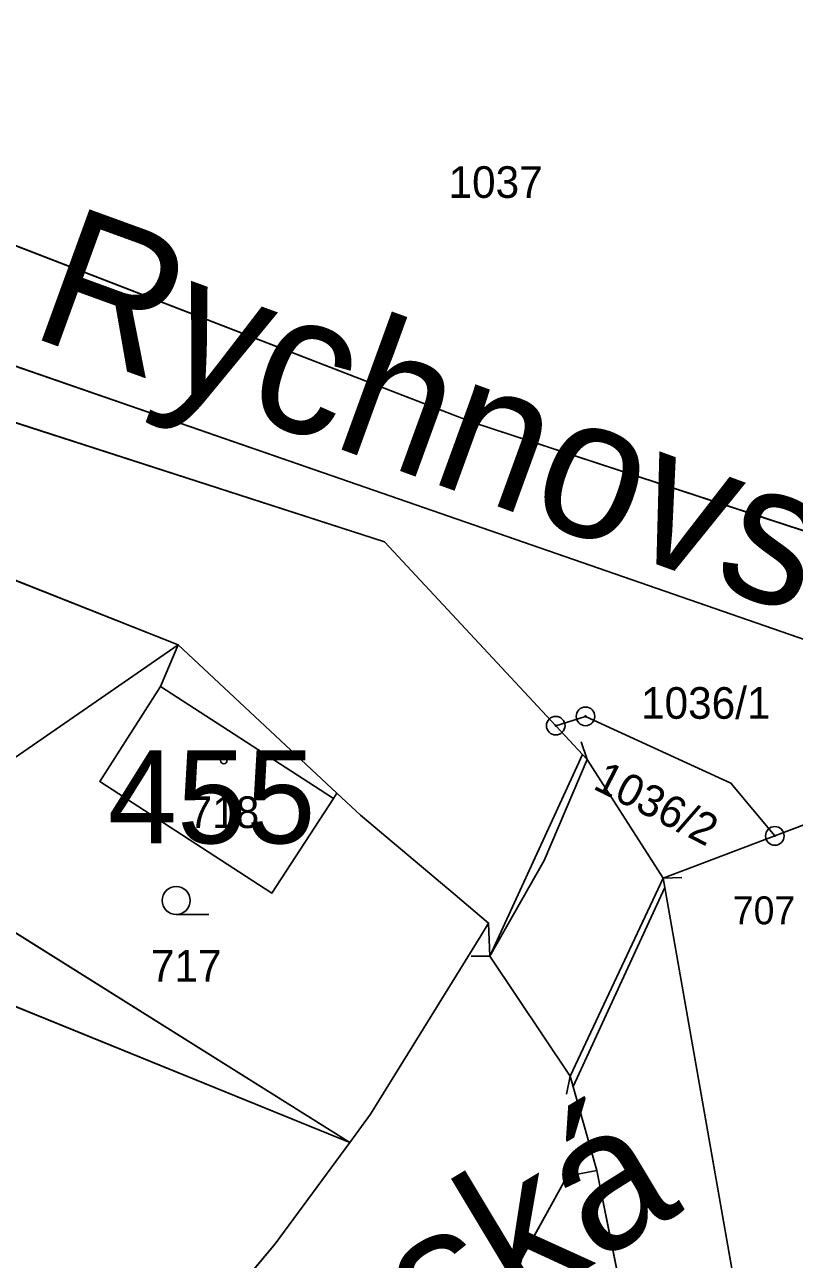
# Model space of a CAD drawing. Extents: x -689422 to -685210, y -987725 to -982160.
# Drawn here: x -686859 to -686817.7, y -985752.9 to -985686.6 of the extents above; entities that cross this region are included whole.
import ezdxf

# ---------------------------------------------------------------- set-up
doc = ezdxf.new("R2010")
doc.units = 0
for name, color, linetype in [('KN_Budovy', 7, 'Continuous'), ('KN_Budovy_cisla_domovni', 7, 'Continuous'), ('KN_Hranice_parcel', 7, 'Continuous'), ('KN_Hranice_parcel_vnitrni_kresba', 7, 'Continuous'), ('KN_Parcelni cisla', 7, 'Continuous'), ('KN_Polygon parcely', 7, 'Continuous'), ('KN_Popisy_pomistni nazvy nazvy ulic', 7, 'Continuous'), ('KN_POZEMKY_OSTATNI PLOCHA', 7, 'Continuous'), ('KN_POZEMKY_TTP', 7, 'Continuous'), ('KN_POZEMKY_VODNI_PLOCHA', 7, 'Continuous'), ('KN_POZEMKY_ZAHRADA', 7, 'Continuous'), ('KN_POZEMKY_ZASTAVENA PLOCHA', 7, 'Continuous'), ('KN_VYUZITI_07_vodni plocha_tok prirozeny', 7, 'Continuous'), ('KN_VYUZITI_16_ostatni plocha_silnice', 7, 'Continuous'), ('KN_VYUZITI_17_ostatni plocha_ostatni komunikace', 7, 'Continuous'), ('KN_VYUZITI_26_ostatni plocha_jina plocha', 7, 'Continuous'), ('KN_VYUZITI_27_ostatni plocha_neplodna puda', 7, 'Continuous'), ('KN_Věcná břemena k části', 7, 'Continuous'), ('KN_Značky bodu BP', 7, 'Continuous'), ('KN_Značky budov', 7, 'Continuous'), ('KN_Značky kultur', 7, 'Continuous')]:
    doc.layers.add(name, color=color, linetype=linetype)

msp = doc.modelspace()

# ---------------------------------------------------------------- linework, layer by layer
at = {"layer": 'KN_Budovy'}
msp.add_lwpolyline([(-686845.76, -985733.26), (-686842.45, -985728.18), (-686843.17, -985727.72), (-686851.74, -985722.17), (-686855.01, -985727.27)], close=True, dxfattribs=at)
at = {"layer": 'KN_Hranice_parcel'}
for p, q in [((-686895.04, -985702.44), (-686850.79, -985719.92)), ((-686850.79, -985719.92), (-686866.7, -985730.91)), ((-686850.79, -985719.92), (-686842.27, -985727.9)), ((-686803.48, -985724.4), (-686818.74, -985730.19)), ((-686818.74, -985730.19), (-686824.74, -985732.46)), ((-686841.58, -985746.66), (-686866.7, -985730.91)), ((-686815.04, -985787.65), (-686824.74, -985732.46))]:
    msp.add_line(p, q, dxfattribs=at)
for points in [[(-686830.51, -985724.27), (-686839.71, -985714.39), (-686877.2, -985702.3), (-686884.97, -985696.15)], [(-686884.97, -985696.15), (-686841.17, -985711.32), (-686806.32, -985723.41), (-686803.48, -985724.4)], [(-686802.78, -985718.53), (-686835, -985707.96), (-686863.2, -985697.07)], [(-686842.27, -985727.9), (-686842.45, -985728.18), (-686845.76, -985733.26), (-686855.01, -985727.27), (-686851.74, -985722.17), (-686850.79, -985719.92)], [(-686830.51, -985724.27), (-686828.91, -985723.77), (-686821.1, -985727.36), (-686818.74, -985730.19)], [(-686824.74, -985732.46), (-686828.82, -985726.09), (-686830.51, -985724.27)], [(-686842.27, -985727.9), (-686841, -985729.08), (-686835.92, -985733.35), (-686834.12, -985734.87)], [(-686834.12, -985734.87), (-686834.54, -985735.55), (-686840.46, -985745.13), (-686841.58, -985746.66)], [(-686834.12, -985734.87), (-686834.05, -985736.66), (-686829.74, -985743.09), (-686828.3, -985748.16)], [(-686871, -985739.94), (-686864.45, -985737.36), (-686841.58, -985746.66)], [(-686841.58, -985746.66), (-686845.58, -985752.11), (-686850.53, -985757.99), (-686855.23, -985762.71)], [(-686844.88, -985766.87), (-686842.36, -985765.12), (-686836.17, -985759.48), (-686833.84, -985755.6), (-686829.89, -985748.46), (-686828.3, -985748.16)], [(-686828.3, -985748.16), (-686825.18, -985763.7), (-686823.45, -985774.56)]]:
    msp.add_lwpolyline(points, dxfattribs=at)
at = {"layer": 'KN_Hranice_parcel_vnitrni_kresba'}
for p, q in [((-686843.17, -985727.72), (-686851.74, -985722.17)), ((-686829.145, -985725.144), (-686828.82, -985726.089)), ((-686831.14, -985731.51), (-686828.82, -985726.09)), ((-686842.45, -985728.18), (-686843.17, -985727.72)), ((-686834.05, -985736.66), (-686831.14, -985731.51)), ((-686829.74, -985743.09), (-686824.74, -985732.46)), ((-686823.74, -985732.426), (-686824.739, -985732.461)), ((-686835.05, -985736.659), (-686834.051, -985736.659)), ((-686829.931, -985744.072), (-686829.741, -985743.09))]:
    msp.add_line(p, q, dxfattribs=at)
at = {"layer": 'KN_Polygon parcely'}
for points in [[(-686814.92, -985688.5), (-686822.12, -985676.92), (-686889.33, -985685.23), (-686863.2, -985697.07), (-686835, -985707.96), (-686802.78, -985718.53), (-686803.27, -985716.9), (-686807.95, -985701.29)], [(-686828.91, -985723.77), (-686821.1, -985727.36), (-686818.74, -985730.19), (-686803.48, -985724.4), (-686806.32, -985723.41), (-686841.17, -985711.32), (-686884.97, -985696.15), (-686877.2, -985702.3), (-686839.71, -985714.39), (-686830.51, -985724.27)], [(-686877.52, -985738.38), (-686866.7, -985730.91), (-686850.79, -985719.92), (-686895.04, -985702.44), (-686888.4, -985725.02), (-686881.34, -985741.02)], [(-686855.01, -985727.27), (-686851.74, -985722.17), (-686850.79, -985719.92), (-686866.7, -985730.91), (-686841.58, -985746.66), (-686840.46, -985745.13), (-686834.54, -985735.55), (-686834.12, -985734.87), (-686835.92, -985733.35), (-686841, -985729.08), (-686842.27, -985727.9), (-686842.45, -985728.18), (-686845.76, -985733.26)], [(-686842.27, -985727.9), (-686850.79, -985719.92), (-686851.74, -985722.17), (-686855.01, -985727.27), (-686845.76, -985733.26), (-686842.45, -985728.18)], [(-686803.48, -985724.4), (-686818.74, -985730.19), (-686824.74, -985732.46), (-686815.04, -985787.65), (-686812.62, -985781.77), (-686806.83, -985757.35), (-686795.29, -985737.63), (-686778.46, -985728.27), (-686777.32, -985722.76), (-686794.08, -985724.53), (-686795.48, -985724.68)], [(-686830.51, -985724.27), (-686828.82, -985726.09), (-686824.74, -985732.46), (-686818.74, -985730.19), (-686821.1, -985727.36), (-686828.91, -985723.77)], [(-686867.56, -985748.72), (-686871, -985739.94), (-686864.45, -985737.36), (-686841.58, -985746.66), (-686866.7, -985730.91), (-686877.52, -985738.38), (-686873.97, -985745.22)], [(-686841.58, -985746.66), (-686864.45, -985737.36), (-686871, -985739.94), (-686867.56, -985748.72), (-686866.42, -985751.61), (-686864.37, -985755.23), (-686861.03, -985761.66), (-686857.74, -985760.44), (-686855.23, -985762.71), (-686850.53, -985757.99), (-686845.58, -985752.11)], [(-686823.45, -985774.56), (-686825.18, -985763.7), (-686828.3, -985748.16), (-686829.89, -985748.46), (-686833.84, -985755.6), (-686836.17, -985759.48), (-686842.36, -985765.12), (-686844.88, -985766.87), (-686834.02, -985778.99)]]:
    msp.add_lwpolyline(points, close=True, dxfattribs=at)
for points in [[(-686815.76, -985842.91), (-686813.26, -985792.43), (-686815.04, -985787.65), (-686824.74, -985732.46), (-686828.82, -985726.09), (-686830.51, -985724.27), (-686839.71, -985714.39), (-686877.2, -985702.3), (-686884.97, -985696.15), (-686889.09, -985694.37), (-686901.1, -985688.22), (-686917.05, -985678.64)], [(-686917.05, -985678.64), (-686901.1, -985688.22), (-686889.09, -985694.37), (-686884.97, -985696.15), (-686841.17, -985711.32)], [(-686835, -985707.96), (-686863.2, -985697.07), (-686880.75, -985690.22), (-686897.71, -985682.17)], [(-686925.33, -985685.88), (-686895.04, -985702.44), (-686850.79, -985719.92), (-686842.27, -985727.9), (-686841, -985729.08), (-686835.92, -985733.35), (-686834.12, -985734.87), (-686834.05, -985736.66), (-686829.74, -985743.09), (-686828.3, -985748.16), (-686825.18, -985763.7), (-686823.45, -985774.56), (-686822.7, -985796.33), (-686824.21, -985881.7)], [(-686666.64, -985690.16), (-686696.37, -985695.11), (-686710.73, -985698.91), (-686711.49, -985699.11), (-686720.71, -985701.54), (-686721.47, -985701.74), (-686729.17, -985703.78), (-686730.16, -985703.91), (-686732.8, -985704.28), (-686744.79, -985706.94), (-686745.33, -985707.06), (-686758.1, -985709.9), (-686759.33, -985710.17), (-686772.86, -985713.17), (-686773.94, -985713.36), (-686786.4, -985715.57), (-686786.9, -985715.66), (-686792.37, -985716.63), (-686792.98, -985716.74), (-686802.78, -985718.53), (-686835, -985707.96)], [(-686841.17, -985711.32), (-686806.32, -985723.41)], [(-686833.84, -985755.6), (-686829.89, -985748.46), (-686828.3, -985748.16), (-686829.74, -985743.09), (-686834.05, -985736.66), (-686834.12, -985734.87), (-686834.54, -985735.55), (-686840.46, -985745.13), (-686841.58, -985746.66), (-686845.58, -985752.11), (-686850.53, -985757.99)]]:
    msp.add_lwpolyline(points, dxfattribs=at)
at = {"layer": 'KN_POZEMKY_OSTATNI PLOCHA'}
for p, q in [((-686841.17, -985711.32), (-686884.97, -985696.15)), ((-686884.97, -985696.15), (-686841.17, -985711.32)), ((-686863.2, -985697.07), (-686835, -985707.96)), ((-686835, -985707.96), (-686863.2, -985697.07)), ((-686895.04, -985702.44), (-686850.79, -985719.92)), ((-686839.71, -985714.39), (-686877.2, -985702.3)), ((-686835, -985707.96), (-686802.78, -985718.53)), ((-686802.78, -985718.53), (-686835, -985707.96)), ((-686806.32, -985723.41), (-686841.17, -985711.32)), ((-686841.17, -985711.32), (-686806.32, -985723.41)), ((-686830.51, -985724.27), (-686839.71, -985714.39)), ((-686850.79, -985719.92), (-686866.7, -985730.91)), ((-686828.91, -985723.77), (-686830.51, -985724.27)), ((-686830.51, -985724.27), (-686828.91, -985723.77)), ((-686821.1, -985727.36), (-686828.91, -985723.77)), ((-686828.91, -985723.77), (-686821.1, -985727.36)), ((-686828.82, -985726.09), (-686830.51, -985724.27)), ((-686803.48, -985724.4), (-686818.74, -985730.19)), ((-686824.74, -985732.46), (-686828.82, -985726.09)), ((-686818.74, -985730.19), (-686821.1, -985727.36)), ((-686821.1, -985727.36), (-686818.74, -985730.19)), ((-686818.74, -985730.19), (-686824.74, -985732.46)), ((-686834.54, -985735.55), (-686834.12, -985734.87)), ((-686834.12, -985734.87), (-686834.05, -985736.66)), ((-686840.46, -985745.13), (-686834.54, -985735.55)), ((-686834.05, -985736.66), (-686829.74, -985743.09)), ((-686829.74, -985743.09), (-686828.3, -985748.16)), ((-686841.58, -985746.66), (-686840.46, -985745.13)), ((-686845.58, -985752.11), (-686841.58, -985746.66)), ((-686829.89, -985748.46), (-686833.84, -985755.6)), ((-686828.3, -985748.16), (-686829.89, -985748.46)), ((-686850.53, -985757.99), (-686845.58, -985752.11))]:
    msp.add_line(p, q, dxfattribs=at)
at = {"layer": 'KN_POZEMKY_TTP'}
for p, q in [((-686818.74, -985730.19), (-686803.48, -985724.4)), ((-686824.74, -985732.46), (-686818.74, -985730.19)), ((-686866.7, -985730.91), (-686841.58, -985746.66)), ((-686815.04, -985787.65), (-686824.74, -985732.46)), ((-686841.58, -985746.66), (-686864.45, -985737.36))]:
    msp.add_line(p, q, dxfattribs=at)
at = {"layer": 'KN_POZEMKY_VODNI_PLOCHA'}
for p, q in [((-686850.79, -985719.92), (-686895.04, -985702.44)), ((-686877.2, -985702.3), (-686839.71, -985714.39)), ((-686839.71, -985714.39), (-686830.51, -985724.27)), ((-686842.27, -985727.9), (-686850.79, -985719.92)), ((-686830.51, -985724.27), (-686828.82, -985726.09)), ((-686828.82, -985726.09), (-686824.74, -985732.46)), ((-686841, -985729.08), (-686842.27, -985727.9)), ((-686835.92, -985733.35), (-686841, -985729.08)), ((-686824.74, -985732.46), (-686815.04, -985787.65)), ((-686834.12, -985734.87), (-686835.92, -985733.35)), ((-686834.05, -985736.66), (-686834.12, -985734.87)), ((-686829.74, -985743.09), (-686834.05, -985736.66)), ((-686828.3, -985748.16), (-686829.74, -985743.09)), ((-686825.18, -985763.7), (-686828.3, -985748.16))]:
    msp.add_line(p, q, dxfattribs=at)
at = {"layer": 'KN_POZEMKY_ZAHRADA'}
for p, q in [((-686866.7, -985730.91), (-686850.79, -985719.92)), ((-686850.79, -985719.92), (-686851.74, -985722.17)), ((-686851.74, -985722.17), (-686855.01, -985727.27)), ((-686855.01, -985727.27), (-686845.76, -985733.26)), ((-686842.45, -985728.18), (-686842.27, -985727.9)), ((-686842.27, -985727.9), (-686841, -985729.08)), ((-686845.76, -985733.26), (-686842.45, -985728.18)), ((-686841, -985729.08), (-686835.92, -985733.35)), ((-686841.58, -985746.66), (-686866.7, -985730.91)), ((-686835.92, -985733.35), (-686834.12, -985734.87)), ((-686834.12, -985734.87), (-686834.54, -985735.55)), ((-686834.54, -985735.55), (-686840.46, -985745.13)), ((-686840.46, -985745.13), (-686841.58, -985746.66)), ((-686833.84, -985755.6), (-686829.89, -985748.46)), ((-686829.89, -985748.46), (-686828.3, -985748.16)), ((-686828.3, -985748.16), (-686825.18, -985763.7))]:
    msp.add_line(p, q, dxfattribs=at)
at = {"layer": 'KN_POZEMKY_ZASTAVENA PLOCHA'}
for p, q in [((-686851.74, -985722.17), (-686850.79, -985719.92)), ((-686850.79, -985719.92), (-686842.27, -985727.9)), ((-686855.01, -985727.27), (-686851.74, -985722.17)), ((-686845.76, -985733.26), (-686855.01, -985727.27)), ((-686842.27, -985727.9), (-686842.45, -985728.18)), ((-686842.45, -985728.18), (-686845.76, -985733.26)), ((-686864.45, -985737.36), (-686841.58, -985746.66)), ((-686841.58, -985746.66), (-686845.58, -985752.11)), ((-686845.58, -985752.11), (-686850.53, -985757.99))]:
    msp.add_line(p, q, dxfattribs=at)
at = {"layer": 'KN_VYUZITI_07_vodni plocha_tok prirozeny'}
for p, q in [((-686850.79, -985719.92), (-686895.04, -985702.44)), ((-686877.2, -985702.3), (-686839.71, -985714.39)), ((-686839.71, -985714.39), (-686830.51, -985724.27)), ((-686842.27, -985727.9), (-686850.79, -985719.92)), ((-686830.51, -985724.27), (-686828.82, -985726.09)), ((-686828.82, -985726.09), (-686824.74, -985732.46)), ((-686841, -985729.08), (-686842.27, -985727.9)), ((-686835.92, -985733.35), (-686841, -985729.08)), ((-686824.74, -985732.46), (-686815.04, -985787.65)), ((-686834.12, -985734.87), (-686835.92, -985733.35)), ((-686834.05, -985736.66), (-686834.12, -985734.87)), ((-686829.74, -985743.09), (-686834.05, -985736.66)), ((-686828.3, -985748.16), (-686829.74, -985743.09)), ((-686825.18, -985763.7), (-686828.3, -985748.16))]:
    msp.add_line(p, q, dxfattribs=at)
at = {"layer": 'KN_VYUZITI_16_ostatni plocha_silnice'}
for p, q in [((-686841.17, -985711.32), (-686884.97, -985696.15)), ((-686884.97, -985696.15), (-686841.17, -985711.32)), ((-686863.2, -985697.07), (-686835, -985707.96)), ((-686839.71, -985714.39), (-686877.2, -985702.3)), ((-686835, -985707.96), (-686802.78, -985718.53)), ((-686806.32, -985723.41), (-686841.17, -985711.32)), ((-686841.17, -985711.32), (-686806.32, -985723.41)), ((-686830.51, -985724.27), (-686839.71, -985714.39)), ((-686828.91, -985723.77), (-686830.51, -985724.27)), ((-686830.51, -985724.27), (-686828.91, -985723.77)), ((-686821.1, -985727.36), (-686828.91, -985723.77)), ((-686828.91, -985723.77), (-686821.1, -985727.36)), ((-686828.82, -985726.09), (-686830.51, -985724.27)), ((-686803.48, -985724.4), (-686818.74, -985730.19)), ((-686824.74, -985732.46), (-686828.82, -985726.09)), ((-686818.74, -985730.19), (-686821.1, -985727.36)), ((-686821.1, -985727.36), (-686818.74, -985730.19)), ((-686818.74, -985730.19), (-686824.74, -985732.46))]:
    msp.add_line(p, q, dxfattribs=at)
at = {"layer": 'KN_VYUZITI_17_ostatni plocha_ostatni komunikace'}
for p, q in [((-686834.54, -985735.55), (-686834.12, -985734.87)), ((-686834.12, -985734.87), (-686834.05, -985736.66)), ((-686840.46, -985745.13), (-686834.54, -985735.55)), ((-686834.05, -985736.66), (-686829.74, -985743.09)), ((-686829.74, -985743.09), (-686828.3, -985748.16)), ((-686841.58, -985746.66), (-686840.46, -985745.13)), ((-686845.58, -985752.11), (-686841.58, -985746.66)), ((-686829.89, -985748.46), (-686833.84, -985755.6)), ((-686828.3, -985748.16), (-686829.89, -985748.46)), ((-686850.53, -985757.99), (-686845.58, -985752.11))]:
    msp.add_line(p, q, dxfattribs=at)
at = {"layer": 'KN_VYUZITI_26_ostatni plocha_jina plocha'}
for p, q in [((-686835, -985707.96), (-686863.2, -985697.07)), ((-686802.78, -985718.53), (-686835, -985707.96))]:
    msp.add_line(p, q, dxfattribs=at)
at = {"layer": 'KN_VYUZITI_27_ostatni plocha_neplodna puda'}
for p, q in [((-686895.04, -985702.44), (-686850.79, -985719.92)), ((-686850.79, -985719.92), (-686866.7, -985730.91))]:
    msp.add_line(p, q, dxfattribs=at)
at = {"layer": 'KN_Věcná břemena k části'}
msp.add_lwpolyline([(-686834.05, -985736.66), (-686829.74, -985743.09), (-686829.58, -985743.66), (-686824.65, -985732.97), (-686824.74, -985732.46), (-686828.82, -985726.09), (-686829.08, -985725.81)], close=True, dxfattribs=at)
at = {"layer": 'KN_Značky bodu BP'}
for centre, radius in [((-686828.91, -985723.77), 0.5), ((-686830.51, -985724.27), 0.5), ((-686828.91, -985723.77), 0.0303), ((-686830.51, -985724.27), 0.0303), ((-686818.74, -985730.19), 0.5), ((-686818.74, -985730.19), 0.0303)]:
    msp.add_circle(centre, radius, dxfattribs=at)
at = {"layer": 'KN_Značky budov'}
msp.add_circle((-686848.347, -985726.139), 0.175, dxfattribs=at)
at = {"layer": 'KN_Značky kultur'}
msp.add_line((-686850.903, -985734.41), (-686849.153, -985734.41), dxfattribs=at)
msp.add_circle((-686850.903, -985733.66), 0.75, dxfattribs=at)

# ---------------------------------------------------------------- texts
at = {"layer": 'KN_Budovy_cisla_domovni'}
msp.add_text('455', height=5, dxfattribs=at).set_placement((-686854.575, -985730.589))
at = {"layer": 'KN_Parcelni cisla'}
for s, p in [('1037', (-686836.27, -985695.92)), ('1036/1', (-686825.927, -985723.9)), ('718', (-686850.23, -985729.77)), ('717', (-686852.26, -985738.02))]:
    msp.add_text(s, height=1.7, dxfattribs=at).set_placement(p)
msp.add_text('1036/2', height=1.7, rotation=333, dxfattribs=at).set_placement((-686828.573, -985727.625))
at = {"layer": 'KN_Popisy_pomistni nazvy nazvy ulic'}
for rotation, p in [(340, (-686858.9, -985703.298)), (31, (-686870.392, -985778.408))]:
    msp.add_text('Rychnovská', height=7.5, rotation=rotation, dxfattribs=at).set_placement(p)
at = {"layer": 'KN_Značky bodu BP'}
msp.add_text('707', height=1.5, dxfattribs=at).set_placement((-686820.993, -985734.94))

doc.saveas('drawing.dxf')
